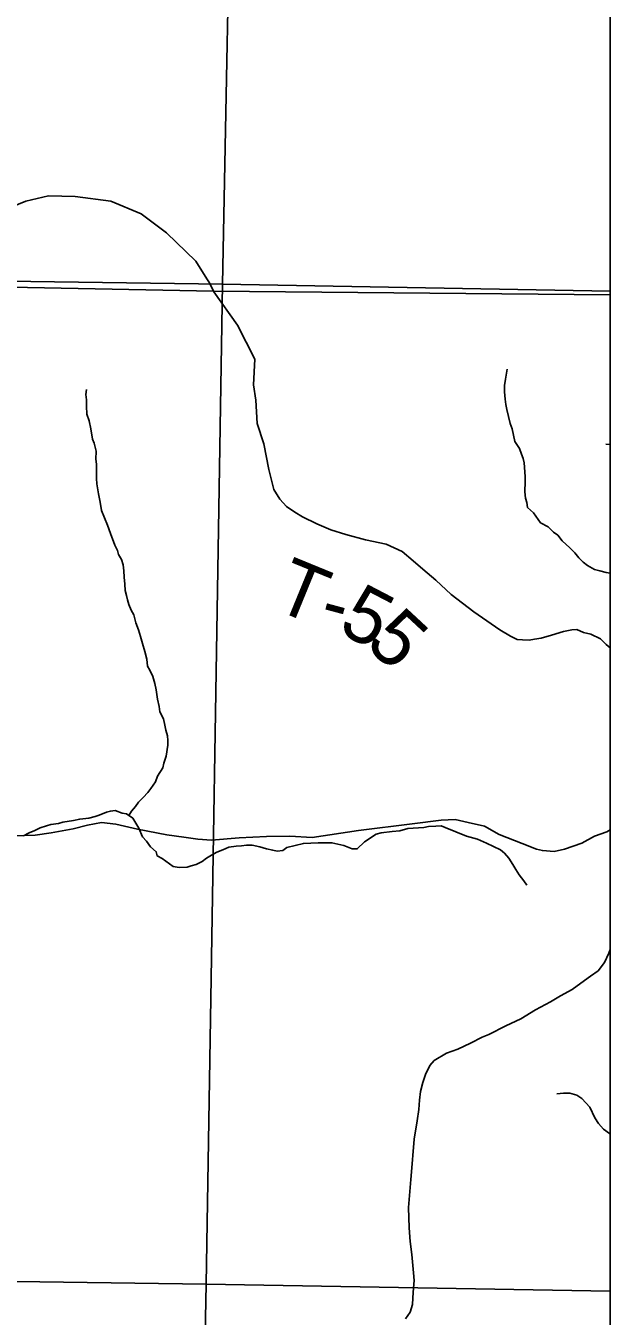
# Model space of a CAD drawing. Extents: x 0 to 191, y 0 to 55.
# Drawn here: x 149.779 to 150.075, y 19.484 to 20.139 of the extents above; entities that cross this region are included whole.
import ezdxf

# ---------------------------------------------------------------- set-up
doc = ezdxf.new("R2010")
doc.units = 0
for name, color, linetype in [('GM_X_Corporation', 7, 'Continuous'), ('GM_X_County_Road', 7, 'Continuous'), ('GM_X_Minor_River', 7, 'Continuous'), ('GM_X_Township_Road', 7, 'Continuous'), ('GM_X_Township_Road_Text', 7, 'Continuous')]:
    doc.layers.add(name, color=color, linetype=linetype)

msp = doc.modelspace()

# ---------------------------------------------------------------- linework, layer by layer
at = {"layer": 'GM_X_Corporation'}
msp.add_lwpolyline([(147.48909, 21.69468), (147.48205, 21.22082), (147.48076, 21.17388), (147.48135, 21.17107), (147.48116, 21.16643), (147.48019, 21.14187), (147.48058, 21.10512), (147.48017, 21.08849), (147.4775, 21.04138), (147.47544, 20.87227), (147.47203, 20.22876), (147.46245, 19.50336), (147.46245, 19.44524), (147.45775, 19.24764), (147.44948, 18.93531), (147.44822, 18.85009), (147.44627, 18.74989), (147.4432, 18.61761), (150.07549, 18.61761), (150.07549, 22.0195)], dxfattribs=at)
for points in [[(150.07549, 20.00272), (150.07549, 22.0195), (149.9211, 22.0226), (149.91399, 21.66502), (149.90793, 21.52064), (149.51981, 21.52878), (149.51691, 21.19595), (149.51218, 20.83281), (149.50627, 20.43118), (149.50476, 20.23346), (149.50131, 20.01186), (149.74513, 20.00707), (149.87411, 20.00453)], [(149.50778, 20.51841), (149.88853, 20.51353), (149.87864, 20.00803), (149.5011, 20.01334), (149.50633, 20.43596)], [(150.07549, 20.00454), (150.07549, 20.51057), (149.88853, 20.51353), (149.87864, 20.00803)], [(148.46264, 18.61761), (150.07549, 18.61761), (150.07549, 20.00272), (149.87411, 20.00453), (149.74513, 20.00707), (149.50131, 20.01186), (149.50163, 19.93083), (149.34339, 19.93301), (149.01689, 19.93705), (148.9116, 19.93663), (148.60782, 19.9395), (148.60599, 19.78812), (148.60369, 19.51507), (148.60074, 19.16895), (148.59988, 18.92019), (148.47736, 18.92075), (148.46737, 18.92047)], [(149.5011, 20.01334), (149.87864, 20.00803), (149.87029, 19.50009), (149.49598, 19.50544), (149.5, 19.9326)], [(150.07549, 19.49653), (150.07549, 20.00454), (149.87864, 20.00803), (149.87029, 19.50009)], [(149.87029, 19.50009), (149.86043, 18.99251), (149.84394, 18.99246), (149.48857, 18.99866), (149.49467, 19.42622), (149.49598, 19.50544)], [(150.07549, 18.98968), (150.07549, 19.49653), (149.87029, 19.50009), (149.86043, 18.99251)]]:
    msp.add_lwpolyline(points, close=True, dxfattribs=at)
at = {"layer": 'GM_X_County_Road'}
for points in [[(149.77256, 19.72783), (149.78358, 19.72815), (149.79175, 19.72944), (149.80278, 19.73148), (149.81019, 19.73334), (149.81723, 19.73463), (149.82444, 19.73384), (149.83545, 19.73131), (149.85044, 19.72838), (149.85898, 19.7272), (149.86619, 19.72621), (149.87303, 19.72561), (149.88709, 19.72686), (149.90095, 19.72755), (149.91292, 19.72768), (149.92413, 19.72705), (149.94769, 19.73054), (149.97487, 19.73402), (149.98969, 19.73584), (149.99672, 19.73618), (150.00336, 19.73463), (150.01171, 19.73269), (150.0191, 19.72847), (150.03086, 19.72404), (150.03806, 19.72115), (150.0411, 19.72037), (150.04698, 19.71996), (150.0523, 19.72108), (150.06106, 19.72407), (150.06753, 19.72765), (150.07381, 19.7299), (150.07549, 19.73093)], [(149.97427, 19.55326), (149.97444, 19.55521), (149.97605, 19.57382), (149.97742, 19.58312), (149.9784, 19.58882), (149.97861, 19.59357), (149.9792, 19.59794), (149.98036, 19.60249), (149.9817, 19.60667), (149.984, 19.61121), (149.9861, 19.61367), (149.99239, 19.61744), (149.9981, 19.6195), (150.00457, 19.62251), (150.01047, 19.62552), (150.01389, 19.62702), (150.02246, 19.63135), (150.03008, 19.63492), (150.0375, 19.63944), (150.04512, 19.64358), (150.05026, 19.64659), (150.05616, 19.6498), (150.06055, 19.653), (150.0655, 19.65659), (150.06931, 19.65923), (150.07256, 19.66358), (150.07486, 19.66832), (150.07549, 19.67007)], [(149.97165, 19.48246), (149.97394, 19.48587), (149.9751, 19.48985), (149.97551, 19.49612), (149.97591, 19.50201), (149.97555, 19.50581), (149.97484, 19.51512), (149.97392, 19.52178), (149.97338, 19.52881), (149.97304, 19.53907), (149.97427, 19.55326)]]:
    msp.add_lwpolyline(points, dxfattribs=at)
at = {"layer": 'GM_X_Minor_River'}
for points in [[(150.02318, 19.96488), (150.02239, 19.95975), (150.0218, 19.95653), (150.02178, 19.9533), (150.02213, 19.94968), (150.02249, 19.94702), (150.02305, 19.94435), (150.02378, 19.94093), (150.02471, 19.93731), (150.02564, 19.93464), (150.02712, 19.92817), (150.02937, 19.92455), (150.03049, 19.92169), (150.03124, 19.91959), (150.03179, 19.91731), (150.03232, 19.91046), (150.0323, 19.9078), (150.03208, 19.90267), (150.03244, 19.89944), (150.03318, 19.89715), (150.03355, 19.89468), (150.03657, 19.892), (150.04014, 19.88684), (150.04392, 19.88473), (150.04675, 19.88205), (150.04883, 19.88052), (150.05109, 19.87765), (150.05505, 19.8742), (150.0575, 19.87153), (150.05957, 19.86904), (150.06183, 19.86694), (150.06391, 19.86521), (150.0675, 19.8631), (150.07015, 19.86251), (150.07337, 19.86154), (150.07549, 19.86126)], [(149.80966, 19.95451), (149.80926, 19.95205), (149.80962, 19.94938), (149.8096, 19.94615), (149.80977, 19.94197), (149.81088, 19.93873), (149.81181, 19.93454), (149.81272, 19.9294), (149.81347, 19.92731), (149.81458, 19.92331), (149.81437, 19.91913), (149.81473, 19.91666), (149.81468, 19.90943), (149.81486, 19.90658), (149.81577, 19.90163), (149.8165, 19.89726), (149.81724, 19.89307), (149.82023, 19.88564), (149.82172, 19.88145), (149.82396, 19.87554), (149.82527, 19.87287), (149.82582, 19.87078), (149.82733, 19.8683), (149.82826, 19.86544), (149.82862, 19.8624), (149.82879, 19.85917), (149.82914, 19.85574), (149.82931, 19.85251), (149.82987, 19.84985), (149.83042, 19.84775), (149.83116, 19.84528), (149.83229, 19.84242), (149.8336, 19.84013), (149.83471, 19.83613), (149.83602, 19.83251), (149.83694, 19.82908), (149.83806, 19.82547), (149.83917, 19.82147), (149.84029, 19.81766), (149.84064, 19.81405), (149.84177, 19.81195), (149.84327, 19.80871), (149.84438, 19.80528), (149.84493, 19.80205), (149.84566, 19.79729), (149.84658, 19.79348), (149.84676, 19.79082), (149.84863, 19.7872), (149.84937, 19.78415), (149.84992, 19.78149), (149.85066, 19.77863), (149.85084, 19.77635), (149.85082, 19.77388), (149.85003, 19.76838), (149.84887, 19.76477), (149.84828, 19.76231), (149.8456, 19.75815), (149.84464, 19.7553), (149.84234, 19.7519), (149.84081, 19.74982), (149.83832, 19.74736), (149.83603, 19.74491), (149.8345, 19.74283), (149.8324, 19.74037), (149.83108, 19.73823)], [(149.77767, 19.72781), (149.78053, 19.72931), (149.78338, 19.73062), (149.78605, 19.73194), (149.78928, 19.73287), (149.79156, 19.73361), (149.79536, 19.73415), (149.79764, 19.73471), (149.80296, 19.73563), (149.80619, 19.73636), (149.81074, 19.7369), (149.81397, 19.73764), (149.81607, 19.73839), (149.81968, 19.73988), (149.82177, 19.74044), (149.82424, 19.7408), (149.82765, 19.73945), (149.82992, 19.73906), (149.83313, 19.73676), (149.83614, 19.7318)], [(149.83614, 19.7318), (149.83801, 19.72741), (149.84008, 19.72512), (149.84215, 19.72226), (149.84498, 19.71977), (149.84553, 19.71767), (149.84799, 19.71633), (149.85366, 19.7123), (149.85669, 19.71171), (149.86068, 19.71187), (149.86277, 19.71262), (149.86524, 19.71336), (149.86828, 19.71486), (149.87057, 19.71656), (149.87305, 19.71806), (149.87571, 19.71956), (149.87876, 19.72068), (149.8818, 19.72218), (149.8856, 19.72254), (149.88826, 19.72271), (149.89092, 19.72307), (149.89376, 19.72305), (149.89755, 19.72227), (149.90096, 19.7213), (149.90418, 19.72051), (149.90646, 19.72012), (149.9093, 19.72048), (149.9114, 19.72199), (149.91976, 19.72402), (149.92716, 19.72435), (149.93418, 19.72431), (149.94025, 19.72294), (149.94441, 19.7212), (149.94707, 19.72118), (149.95069, 19.72477), (149.9566, 19.72872), (149.95926, 19.72946), (149.96477, 19.73), (149.96875, 19.73035), (149.97275, 19.73165), (149.97825, 19.732), (149.98091, 19.73217), (149.98319, 19.73253), (149.98698, 19.7327), (149.98964, 19.73287), (149.99172, 19.7321), (150.00251, 19.72766), (150.00819, 19.7261), (150.01273, 19.72417), (150.01973, 19.7207), (150.02181, 19.71898), (150.02407, 19.71649), (150.02614, 19.71325), (150.02764, 19.71077), (150.02933, 19.7081), (150.03159, 19.70504), (150.03309, 19.70275)], [(150.04835, 19.59683), (150.05177, 19.59719), (150.055, 19.59716), (150.05859, 19.59619), (150.06105, 19.59447), (150.06312, 19.59217), (150.0652, 19.59007), (150.06763, 19.58454), (150.06951, 19.58168), (150.07214, 19.57881), (150.07517, 19.5767), (150.07549, 19.57658)]]:
    msp.add_lwpolyline(points, dxfattribs=at)
at = {"layer": 'GM_X_Township_Road'}
msp.add_line((150.07335, 19.9268), (150.07549, 19.9266), dxfattribs=at)
for points in [[(149.7714, 20.04716), (149.77873, 20.05031), (149.79024, 20.05292), (149.80384, 20.05266), (149.8219, 20.05031), (149.83733, 20.04376), (149.85015, 20.03408), (149.86507, 20.01969), (149.87077, 20.01082)], [(149.87077, 20.01082), (149.87213, 20.0087), (149.87421, 20.00426), (149.88626, 19.98725), (149.89515, 19.96998), (149.89436, 19.95688), (149.8956, 19.9491), (149.89631, 19.93732), (149.89967, 19.92689), (149.90211, 19.91399), (149.9047, 19.90375), (149.90781, 19.89884), (149.91108, 19.89507), (149.9153, 19.89227), (149.91932, 19.88985), (149.92659, 19.88631), (149.93366, 19.88335), (149.94129, 19.88097), (149.95121, 19.87823), (149.96169, 19.87606), (149.96991, 19.87235), (149.97549, 19.86747), (149.98029, 19.86334), (149.98701, 19.85772), (149.99471, 19.85039), (150.00622, 19.84158), (150.01945, 19.83242), (150.02481, 19.82925), (150.02825, 19.82757), (150.03092, 19.82741), (150.03434, 19.82726), (150.037, 19.82767), (150.04041, 19.82828), (150.04572, 19.82986), (150.05178, 19.83164), (150.05595, 19.83245), (150.05861, 19.83267), (150.06186, 19.83119), (150.06567, 19.83028), (150.07064, 19.82787), (150.07353, 19.82505), (150.07549, 19.82339)]]:
    msp.add_lwpolyline(points, dxfattribs=at)

# ---------------------------------------------------------------- texts
at = {"layer": 'GM_X_Township_Road_Text'}
for s, rotation, p in [('T', 337.71474, (149.90352, 19.84354)), ('5', 332.46906, (149.93656, 19.83181)), ('-', 344.91196, (149.92681, 19.83425)), ('5', 317.06472, (149.95044, 19.82488))]:
    msp.add_text(s, height=0.02841, rotation=rotation, dxfattribs=at).set_placement(p)

doc.saveas('drawing.dxf')
